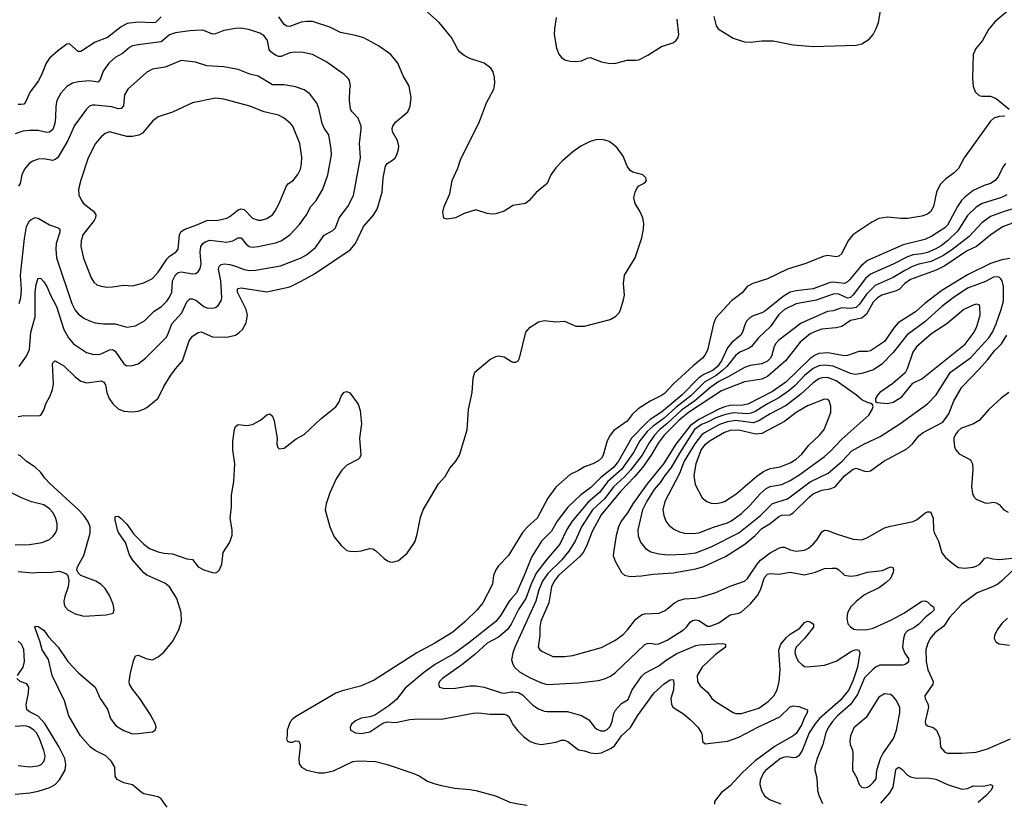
# Model space of a CAD drawing. Header units: inches. Extents: x 1473912 to 1647258, y 640388 to 773423.
# Tile 388 of 420: x 1636561 to 1643447, y 640450 to 645954. Entities that reach past the tile are written whole.
import ezdxf

# ---------------------------------------------------------------- set-up
doc = ezdxf.new("R2010")
doc.units = ezdxf.units.IN
doc.header["$MEASUREMENT"] = 0
doc.layers.add('B6634', color=7, linetype='Continuous')
doc.layers.add('B6644', color=7, linetype='Continuous')

msp = doc.modelspace()

# ---------------------------------------------------------------- linework, layer by layer
at = {"layer": 'B6634', "color": 5}
for points, elevation in [([(1640000, 644648.5), (1639950, 644615.6), (1639890, 644597.4), (1639864.8, 644595.2), (1639830, 644599.7), (1639750, 644624.5), (1639670, 644599.5), (1639609.4, 644569.4), (1639550, 644560.9), (1639527, 644567), (1639520.9, 644610), (1639529.4, 644650), (1639570, 644738), (1639584.7, 644830), (1639624.2, 644915.8), (1639644.8, 644975.2), (1639777.6, 645242.4), (1639826.7, 645373.3), (1639877.4, 645470), (1639885.1, 645510), (1639882, 645550), (1639871.3, 645590), (1639855.2, 645615.2), (1639810, 645649.7), (1639710, 645682.2), (1639670, 645705.1), (1639637.7, 645730), (1639622.8, 645750), (1639581.1, 645830), (1639494.2, 645934.2), (1639330, 646080.4)], 580), ([(1636550, 643180.2), (1636590, 643189.1), (1636690, 643185.5), (1636710, 643191), (1636730, 643224.7), (1636745.1, 643270), (1636774.7, 643325.3), (1636790.9, 643369.1), (1636797.2, 643410), (1636789.7, 643550), (1636797, 643563), (1636809.6, 643570.4), (1636870, 643534.4), (1636950, 643457.8), (1636990, 643428.2), (1637030, 643417.5), (1637130, 643431.2), (1637150, 643421.1), (1637161.7, 643401.7), (1637171.3, 643350), (1637187.7, 643307.7), (1637212, 643270), (1637250, 643235.3), (1637290, 643219.5), (1637350, 643213.4), (1637390, 643217.6), (1637430, 643232.4), (1637450, 643243.8), (1637530, 643310.5), (1637569.7, 643390), (1637618.5, 643470), (1637650, 643513.7), (1637700.4, 643570), (1637745.3, 643710), (1637770, 643742.3), (1637810, 643767.8), (1637830, 643772.3), (1637910, 643738.5), (1638010, 643736.5), (1638070, 643750.2), (1638094.9, 643765.1), (1638119.3, 643790), (1638144, 643836), (1638155, 643890), (1638144.6, 643930), (1638084.1, 644050), (1638085, 644070), (1638090, 644076.1), (1638110, 644079.8), (1638290, 644052.9), (1638450, 644087.6), (1638530, 644126), (1638621.9, 644178.1), (1638873, 644347), (1638909.8, 644390), (1638965.4, 644510), (1639032.9, 644587.1), (1639061.4, 644630), (1639095.2, 644750), (1639102, 644850), (1639120.3, 644930), (1639130, 644950.3), (1639167.3, 644972.7), (1639186.6, 644990), (1639198.5, 645010), (1639209.7, 645049.7), (1639212.4, 645070), (1639204.4, 645110), (1639168, 645170), (1639164.9, 645195.1), (1639169.6, 645210), (1639190, 645238), (1639275.1, 645310), (1639292.3, 645350), (1639298.4, 645410), (1639284.5, 645490), (1639242.8, 645562.8), (1639205.4, 645650), (1639155.6, 645710), (1639070, 645771), (1638967.2, 645827.2), (1638910, 645845.1), (1638805.6, 645865.6), (1638730, 645901.5), (1638610, 645940.8), (1638570, 645942.2), (1638530, 645936.8), (1638450, 645907.7), (1638430, 645908.2), (1638410, 645920.8), (1638374.6, 645974.6)], 620), ([(1637550, 645974.5), (1637510, 645935.2), (1637490, 645931.9), (1637390, 645938.2), (1637312.6, 645927.4), (1637270, 645905.3), (1637176, 645830), (1637090, 645798.3), (1636990, 645731.5), (1636970, 645731.2), (1636910, 645785.4), (1636890, 645783.1), (1636824.6, 645735.4), (1636770, 645685.7), (1636746.7, 645650), (1636719.6, 645580.4), (1636692, 645528), (1636634.6, 645450), (1636602.9, 645377.1), (1636590, 645365.1), (1636570, 645361.1), (1636550, 645362.2)], 620), ([(1636557.4, 643530), (1636610, 643602), (1636630.8, 643650), (1636639.3, 643770), (1636670, 643878.8), (1636669.4, 644050.6), (1636677, 644103), (1636690, 644147.7), (1636710, 644144.6), (1636730, 644122.8), (1636750, 644090.3), (1636775.7, 644030), (1636818.9, 643950), (1636870, 643788.7), (1636902.6, 643730), (1636936.9, 643690), (1637027.9, 643627.9), (1637070, 643616.2), (1637110, 643614.7), (1637130, 643618.9), (1637190, 643646.2), (1637210, 643649.1), (1637230, 643637.8), (1637288.6, 643548.6), (1637310, 643534.9), (1637350, 643536.9), (1637390, 643550.3), (1637441.2, 643590), (1637586.2, 643733.8), (1637600.6, 643759.4), (1637625.4, 643830), (1637694.6, 643905.4), (1637730, 643982.8), (1637750, 644003.5), (1637770, 644004.1), (1637793.1, 643993.1), (1637850, 643950.3), (1637870, 643940.3), (1637910, 643937.6), (1637930, 643942.4), (1637950, 643958), (1637969.8, 643990.2), (1637974.2, 644010), (1637967, 644130), (1637951.4, 644210), (1637955.3, 644230), (1637970, 644243.9), (1637991.5, 644248.5), (1638030, 644243.7), (1638070, 644233), (1638130, 644208), (1638170, 644201.3), (1638210, 644203.2), (1638385.6, 644234.4), (1638530, 644290.2), (1638566.3, 644310), (1638630, 644361.5), (1638690, 644449), (1638750, 644481.5), (1638770, 644500.3), (1638795.8, 644570), (1638856.4, 644650), (1638895.1, 644724.9), (1638943.8, 644990), (1638936.8, 645090), (1638949.8, 645189.8), (1638948.7, 645210), (1638927.3, 645267.3), (1638885.4, 645310), (1638875.4, 645330), (1638867.1, 645390), (1638869.7, 645470), (1638874.7, 645490), (1638868.3, 645528.3), (1638861, 645541), (1638831, 645571), (1638701.8, 645661.8), (1638609.2, 645710), (1638544.1, 645724.1), (1638490, 645728.5), (1638450, 645722.7), (1638390, 645696.8), (1638370, 645698), (1638350, 645707.4), (1638317.4, 645730), (1638305.8, 645745.8), (1638293.3, 645810), (1638270, 645840.5), (1638239.6, 645859.6), (1638170, 645883.5), (1638110, 645895.3), (1638070, 645894), (1637990, 645879.3), (1637930, 645855.5), (1637910, 645853.5), (1637850, 645877.8), (1637830, 645881), (1637750, 645877), (1637650, 645861.8), (1637610, 645848.2), (1637550, 645798.9), (1637390, 645779), (1637350, 645770.7), (1637330, 645760.8), (1637281, 645719), (1637230, 645689.8), (1637185.3, 645650), (1637144.2, 645595.8), (1637124.7, 645535.3), (1637110, 645517.2), (1637050, 645526.4), (1636970, 645520.7), (1636930.2, 645509.8), (1636891.7, 645488.3), (1636850, 645441.3), (1636821.2, 645390), (1636813, 645350), (1636811.8, 645270), (1636806.3, 645230), (1636792.1, 645187.9), (1636770, 645167.6), (1636750, 645166.8), (1636690, 645179.3), (1636630, 645180.9), (1636584.3, 645175.7), (1636530, 645157.2)], 640), ([(1636558.7, 643970), (1636569.9, 644010), (1636574.5, 644070), (1636566.9, 644170), (1636594.8, 644425.2), (1636609.8, 644510.2), (1636630, 644548), (1636640.9, 644559.1), (1636670, 644572.4), (1636690, 644567), (1636770, 644521.5), (1636830, 644500.3), (1636842, 644490), (1636842.2, 644470), (1636817.3, 644390), (1636814.4, 644350), (1636818.2, 644290), (1636925.5, 643970), (1636950, 643924.9), (1636970, 643899.6), (1637010, 643868), (1637050, 643849.1), (1637090, 643836.9), (1637147.9, 643827.9), (1637230, 643828.4), (1637310, 643804.6), (1637370, 643815.6), (1637433, 643850), (1637502.3, 643917.7), (1637552.6, 643950), (1637590, 643986.5), (1637610, 644014.9), (1637624.1, 644050), (1637629.3, 644130), (1637650, 644170.2), (1637670, 644186.5), (1637690, 644192.8), (1637770, 644177.2), (1637790, 644181.3), (1637810, 644193.4), (1637823.5, 644216.5), (1637830, 644244.7), (1637824.4, 644330), (1637829.1, 644370), (1637842.8, 644390), (1637858.6, 644401.4), (1637890, 644413.1), (1638010, 644399.3), (1638051.3, 644408.7), (1638090, 644428.8), (1638110, 644430.3), (1638145.2, 644385.2), (1638166, 644370), (1638190, 644365), (1638230, 644369.3), (1638350, 644396), (1638390.5, 644409.5), (1638450, 644451.3), (1638517.9, 644522.1), (1638566.4, 644590), (1638596.9, 644650), (1638633.5, 644690), (1638681.5, 644770), (1638715.5, 644870), (1638741.4, 645010), (1638739.8, 645050), (1638722.7, 645150), (1638690, 645197), (1638675.6, 645230), (1638652.9, 645332.9), (1638639.2, 645370), (1638590, 645435.6), (1638550, 645463.5), (1638490, 645484.4), (1638410, 645499.8), (1638330, 645499.8), (1638230, 645559.8), (1638170, 645574.2), (1638090, 645607.2), (1637990, 645625.6), (1637870, 645632.4), (1637790, 645657.4), (1637690, 645668.2), (1637578, 645622), (1637490, 645608.7), (1637450, 645586.9), (1637316.5, 645470), (1637295.3, 645430), (1637287.3, 645352.7), (1637270, 645332.9), (1637250, 645331.5), (1637204.8, 645344.8), (1637090, 645357.3), (1637070, 645358), (1637050, 645349.7), (1637029.1, 645330), (1636944.8, 645215.2), (1636898.5, 645110), (1636828.9, 644991.1), (1636810, 644977.3), (1636790, 644971.3), (1636730, 644982.2), (1636690, 644978.5), (1636654.3, 644965.7), (1636628.2, 644950), (1636595.3, 644910), (1636577.4, 644870), (1636565.3, 644810), (1636552.7, 644790)], 660), ([(1637592.1, 640450), (1637579.6, 640470), (1637550, 640509.1), (1637530, 640523.7), (1637430, 640544.8), (1637410, 640555), (1637350, 640606.8), (1637290, 640620.3), (1637243.2, 640643.2), (1637228.4, 640668.4), (1637227.4, 640730), (1637203.4, 640770), (1637163.2, 640810), (1637090, 640846.7), (1637057, 640870), (1636985.7, 640950), (1636903.9, 641090), (1636873.7, 641193.7), (1636789.1, 641370), (1636763.5, 641483.5), (1636718.9, 641550), (1636704.5, 641604.5), (1636666.9, 641710), (1636670, 641714.9), (1636690, 641714.4), (1636730, 641689.1), (1636762.1, 641642.1), (1636829.5, 641570), (1636897.3, 641470), (1636972.3, 641390), (1637089.5, 641290), (1637123.1, 641210), (1637176, 641136), (1637197.5, 641070), (1637230, 641026.2), (1637250, 641009.5), (1637290, 640987.1), (1637350, 640964.5), (1637390, 640965), (1637490, 640977.8), (1637509.6, 640990), (1637516.1, 641010), (1637511.9, 641030), (1637477.1, 641097.1), (1637401.8, 641210), (1637350, 641274.5), (1637329.8, 641310), (1637326.5, 641330), (1637336.6, 641390), (1637360.2, 641479.8), (1637372.2, 641507.8), (1637390, 641512.2), (1637450, 641487.5), (1637490, 641480.7), (1637530, 641500.5), (1637570, 641534.3), (1637631.3, 641610), (1637674.7, 641690), (1637693.9, 641750), (1637691.3, 641811.3), (1637659.8, 641910), (1637608, 641990), (1637575.9, 642015.9), (1637450, 642072.4), (1637430, 642089.1), (1637350, 642180.6), (1637330, 642215.3), (1637301.1, 642301.1), (1637253.3, 642370), (1637244.7, 642390), (1637230, 642458), (1637230, 642482), (1637250, 642484), (1637270, 642468.2), (1637310, 642428.9), (1637359.7, 642359.7), (1637430, 642289.3), (1637470, 642258.3), (1637530, 642235.9), (1637570, 642226.8), (1637630, 642221.3), (1637730, 642187.5), (1637770, 642181.3), (1637810, 642130.2), (1637850, 642109.3), (1637910, 642090.3), (1637930, 642089), (1637944.4, 642095.6), (1637958, 642110), (1637974.7, 642150), (1637984.7, 642230), (1638030, 642302), (1638047.8, 642352.2), (1638047.8, 642390), (1638033, 642470), (1638041.4, 642550), (1638042, 642630), (1638058.3, 642730), (1638065.6, 642850), (1638051.8, 642948.2), (1638051, 643009), (1638062.9, 643090), (1638070, 643111), (1638090, 643124.9), (1638150, 643118), (1638190, 643126), (1638245.1, 643154.9), (1638290, 643194), (1638310, 643201), (1638330, 643184.7), (1638341.6, 643150), (1638361.3, 643030), (1638360.5, 642990), (1638365.5, 642965.5), (1638375.3, 642955.3), (1638410, 642959.1), (1638494.7, 643025.3), (1638550, 643055.3), (1638670, 643166.5), (1638771.2, 643248.8), (1638796.5, 643283.5), (1638810, 643322.8), (1638820.5, 643339.5), (1638830, 643350.7), (1638850, 643354.8), (1638870, 643346), (1638927.4, 643267.4), (1638942.8, 643222.8), (1638951.4, 643130), (1638938.3, 643030), (1638946, 642910), (1638938, 642890), (1638930, 642882.9), (1638850, 642840.5), (1638814.5, 642805.5), (1638775.1, 642744.9), (1638731.1, 642648.9), (1638704.2, 642570), (1638697.6, 642530), (1638730.2, 642410.2), (1638759.4, 642339.4), (1638810, 642279.5), (1638850, 642245.7), (1638870, 642238.9), (1638910, 642237.8), (1638950, 642242.8), (1639010, 642259.7), (1639030, 642256.1), (1639050, 642244.9), (1639110, 642188.4), (1639132.7, 642172.7), (1639150, 642165.3), (1639170, 642163.7), (1639210, 642175.3), (1639270, 642225.3), (1639313.3, 642286.7), (1639326, 642310), (1639341.2, 642358.8), (1639365.1, 642474.9), (1639382.2, 642530), (1639489.7, 642710), (1639537.3, 642762.6), (1639570, 642820.5), (1639611.2, 642870), (1639636.4, 642910), (1639690.9, 643089.1), (1639698.7, 643230), (1639726, 643350), (1639732.1, 643450), (1639743.1, 643490), (1639850, 643578.9), (1639890, 643601.1), (1639910, 643604.2), (1639950, 643598), (1640000, 643566.7)], 580), ([(1636550, 642097.4), (1636650, 642089.2), (1636710, 642093.6), (1636768.5, 642091.5), (1636839.5, 642099.5), (1636883.4, 642083.4), (1636895.2, 642075.2), (1636901.4, 642061.4), (1636904.9, 642030), (1636900.3, 641990), (1636876.9, 641923.1), (1636870.2, 641890), (1636871.2, 641870), (1636878.6, 641850), (1636897.4, 641830), (1636950, 641802.2), (1637010, 641786.7), (1637165.6, 641794.4), (1637214, 641806), (1637222.9, 641830), (1637215.4, 641870), (1637188.3, 641930), (1637159, 641979), (1637130, 642007.3), (1637093.2, 642030), (1636988.7, 642070), (1636969.4, 642089.4), (1636961.2, 642110), (1636966, 642130), (1637010.9, 642209.1), (1637053.9, 642366.1), (1637054.6, 642410), (1637037.9, 642450), (1637010, 642488.2), (1636970, 642530.6), (1636772.6, 642712.6), (1636736.8, 642750), (1636708.7, 642790), (1636670, 642827.7), (1636610, 642867.2), (1636570, 642903.1), (1636550, 642913.5)], 620), ([(1636530, 642283.3), (1636630, 642287), (1636719.4, 642300.6), (1636770, 642320.7), (1636796.2, 642343.8), (1636814, 642370), (1636822.7, 642397.3), (1636824.5, 642430), (1636813.1, 642470), (1636792, 642510), (1636770, 642536), (1636730, 642563.5), (1636644.8, 642584.8), (1636573.9, 642613.9), (1636466.3, 642666.3)], 640), ([(1640000, 642243.8), (1639979.6, 642210), (1639910, 642137.3), (1639890.1, 642110), (1639875.6, 642070), (1639868.7, 642010), (1639800.6, 641879.4), (1639759.5, 641830), (1639674.4, 641745.6), (1639590, 641673.3), (1639463.9, 641596.1), (1639339.1, 641530), (1639040.8, 641339.2), (1638944.2, 641295.8), (1638815.8, 641264.2), (1638771.9, 641248.1), (1638490, 641082.7), (1638470.9, 641069.1), (1638453.1, 641046.9), (1638432.8, 640990), (1638432.6, 640950), (1638427.6, 640930), (1638431.3, 640911.3), (1638450, 640904.5), (1638470, 640906), (1638490, 640914.1), (1638512.7, 640912.7), (1638521.7, 640890), (1638523.1, 640870), (1638512.3, 640790), (1638514.6, 640754.6), (1638531.2, 640731.2), (1638570, 640708.8), (1638650, 640690.6), (1638690, 640691.4), (1638754.6, 640705.4), (1638890, 640770.1), (1638930, 640775.1), (1639050, 640770.1), (1639132, 640750), (1639310, 640688.7), (1639355.8, 640670), (1639413.2, 640633.2), (1639456.6, 640616.6), (1639510, 640601.3), (1639603.4, 640583.4), (1639710, 640574.6), (1639750, 640566.4), (1639889.6, 640529.6), (1639990, 640486), (1640000, 640483.8)], 580), ([(1640000, 641909), (1639983.9, 641890), (1639926.6, 641793.4), (1639890.4, 641749.6), (1639701.5, 641598.5), (1639597.6, 641522.4), (1639467.9, 641450), (1639384.6, 641390), (1639257.2, 641282.8), (1639197.4, 641202.6), (1639142, 641158), (1639045.4, 641094.6), (1639010, 641082.6), (1638950, 641073.3), (1638910, 641054.5), (1638882.3, 641030), (1638871.7, 641010), (1638874, 640990), (1638910, 640970.2), (1638950, 640965.8), (1639010, 640978), (1639101.7, 641038.3), (1639130, 641047), (1639190, 641043.2), (1639290, 641062.8), (1639350, 641068.9), (1639510, 641065.7), (1639733.1, 641106.9), (1639770.9, 641109.1), (1639850, 641100.2), (1639950, 641101.6), (1639970, 641094.9), (1639983.1, 641083.1), (1640000, 641048.4)], 620), ([(1640000, 641734.9), (1639997.5, 641730), (1639970, 641691.4), (1639910, 641638.1), (1639830, 641596.5), (1639743.2, 641516.8), (1639653.4, 641446.6), (1639516.9, 641350), (1639498, 641330), (1639489.2, 641310), (1639497.1, 641290), (1639530, 641279.7), (1639610, 641282.2), (1639710, 641299), (1639750, 641299.3), (1639810.2, 641290.2), (1639930, 641250.2), (1639950, 641248.7), (1640000, 641256.2)], 640), ([(1636545.2, 641370), (1636585.7, 641430), (1636595.8, 641470), (1636590, 641552.9), (1636573.2, 641590), (1636551, 641611)], 620), ([(1636530, 640542.2), (1636631.4, 640551.4), (1636690, 640562), (1636771.6, 640588.4), (1636810, 640609.2), (1636838.8, 640641.2), (1636879.4, 640710), (1636884.6, 640750), (1636876.6, 640790), (1636838.2, 640870), (1636736.5, 641036.5), (1636690, 641086), (1636634.1, 641114.1), (1636612.2, 641132.2), (1636607.3, 641167.3), (1636623.4, 641250), (1636624.2, 641290), (1636612.1, 641312.1), (1636565.7, 641330), (1636540.2, 641350)], 620), ([(1636550, 640741.3), (1636630, 640732.4), (1636690, 640739.6), (1636710.7, 640749.3), (1636729.7, 640770), (1636738, 640790), (1636738.8, 640810), (1636730, 640846.6), (1636699.5, 640930), (1636678.1, 640970), (1636660.6, 640990), (1636630.8, 641010), (1636610, 641016.6), (1636590, 641019.6), (1636530, 641015.2)], 640)]:
    msp.add_lwpolyline(points, dxfattribs=dict(at, elevation=elevation))
at = {"layer": 'B6634', "color": 5, "elevation": 680}
msp.add_lwpolyline([(1637930, 645405.4), (1637770, 645373.5), (1637630, 645308.4), (1637530, 645275.6), (1637493.5, 645246.5), (1637419.3, 645160.7), (1637393.5, 645146.5), (1637350, 645138.2), (1637310, 645138.9), (1637190, 645170.9), (1637160, 645160), (1637130, 645136.4), (1637091.3, 645090), (1637041.3, 644990), (1636987.8, 644832.2), (1636972.2, 644770), (1636975.8, 644730), (1636992.7, 644690), (1637008.2, 644670), (1637076.3, 644616.3), (1637093.8, 644590), (1637092.5, 644570), (1637082.7, 644550), (1637003.1, 644450), (1636990.3, 644410), (1636987.8, 644370), (1637007.8, 644287.8), (1637060.3, 644150), (1637079.7, 644119.7), (1637101.6, 644101.6), (1637130, 644091.6), (1637170, 644084.9), (1637210, 644087.6), (1637290, 644099), (1637350, 644094.3), (1637430, 644114.7), (1637490, 644144.9), (1637530, 644188.9), (1637590, 644281.6), (1637610, 644300.6), (1637654.3, 644330), (1637669.8, 644350), (1637679.8, 644450), (1637689.3, 644470.7), (1637712.5, 644487.5), (1637800.3, 644519.7), (1637870, 644551.4), (1637950, 644554), (1638010, 644567.7), (1638030, 644578), (1638090, 644625.8), (1638110, 644633.4), (1638130, 644629), (1638190, 644567.8), (1638230, 644552.8), (1638250, 644552.8), (1638290, 644565.3), (1638329, 644591), (1638346.6, 644613.4), (1638376.4, 644670), (1638426.6, 644793.4), (1638440.9, 644810), (1638473.6, 644830), (1638507.1, 644872.9), (1638523.9, 644910), (1638532.5, 644947.5), (1638534.7, 644994.7), (1638519.3, 645090), (1638471, 645210), (1638454.3, 645230), (1638410, 645267.2), (1638370, 645286.2), (1638270.4, 645309.6), (1638170, 645349.8), (1637990, 645398.5)], close=True, dxfattribs=at)
at = {"layer": 'B6644', "color": 5}
for points, elevation in [([(1643579.5, 646110), (1643379.8, 645940.2), (1643335.2, 645884.8), (1643295, 645810), (1643247.7, 645752.3), (1643230, 645712), (1643223.2, 645543.2), (1643228.4, 645490), (1643243.9, 645450), (1643270, 645425), (1643290, 645419.4), (1643350, 645420.5), (1643390, 645404), (1643481, 645330)], 580), ([(1641416.4, 645976.4), (1641431.2, 645911.2), (1641445.2, 645890), (1641550, 645826.2), (1641630, 645799.7), (1641670, 645796.9), (1641750, 645807.5), (1641830, 645807.6), (1641970, 645778.8), (1642110, 645767), (1642410, 645776.3), (1642450, 645786.2), (1642501, 645819), (1642529.2, 645850.8), (1642550, 645892.4), (1642566.3, 645933.7), (1642584.3, 646030)], 580), ([(1640314, 645970), (1640300.7, 645890), (1640298.8, 645850), (1640315.1, 645755.1), (1640332.6, 645712.6), (1640350.2, 645690), (1640374.4, 645674.4), (1640410, 645664.3), (1640450, 645662.6), (1640490, 645667.1), (1640530, 645686), (1640550, 645690.1), (1640630, 645659.2), (1640690, 645647.8), (1640730, 645650.8), (1640810, 645672.7), (1640870, 645671), (1640890, 645674.6), (1640954.3, 645705.7), (1641050, 645767), (1641128, 645792), (1641150, 645807.4), (1641165.4, 645830), (1641169.7, 645850), (1641159.1, 645959.1)], 580), ([(1643450, 645279.9), (1643410, 645278.8), (1643373.9, 645266.1), (1643350, 645245.3), (1643166.5, 644990), (1643126.4, 644913.6), (1643095.2, 644884.8), (1643036.9, 644843.1), (1642998.1, 644801.9), (1642972.3, 644750), (1642952.3, 644650), (1642930, 644612.1), (1642910, 644595.5), (1642870, 644580.3), (1642770, 644565.5), (1642724.1, 644564.1), (1642630, 644575.3), (1642570, 644564.8), (1642520, 644540), (1642388.2, 644451.8), (1642352.4, 644407.6), (1642310, 644321.4), (1642290, 644302.3), (1642270, 644297.8), (1642210, 644305.6), (1642180.1, 644299.9), (1642058.7, 644250), (1641930, 644211), (1641790, 644144), (1641688.6, 644110), (1641648.6, 644090), (1641614, 644046), (1641539.6, 643990), (1641428.9, 643871.1), (1641412.3, 643827.7), (1641370, 643645.7), (1641352.7, 643610), (1641336.8, 643590), (1641270, 643534.9), (1641134.1, 643410), (1641070, 643341.4), (1641050, 643327.3), (1640971.3, 643288.7), (1640885.4, 643234.7), (1640844.1, 643195.9), (1640810, 643149.4), (1640716.9, 643083.1), (1640691, 643050), (1640669.7, 643010.3), (1640642.1, 642910), (1640629.8, 642890.2), (1640610, 642871.5), (1640570, 642851), (1640510.7, 642829.3), (1640470, 642804), (1640410, 642776.1), (1640310, 642688.3), (1640254.3, 642610), (1640179.2, 642470), (1640111.7, 642410), (1640076.4, 642370), (1640000, 642243.8)], 580), ([(1640000, 643566.7), (1640010, 643560.4), (1640030, 643560.4), (1640046, 643570), (1640055.6, 643590), (1640101.4, 643770), (1640130, 643806.5), (1640190, 643843.9), (1640230, 643851.9), (1640310, 643842.3), (1640370, 643847.3), (1640450, 643812.6), (1640510, 643811.6), (1640690, 643859), (1640730, 643881.7), (1640750, 643903.1), (1640759.4, 643920.6), (1640784.5, 643995.5), (1640789.8, 644030.2), (1640782.8, 644110), (1640791.3, 644170), (1640864.9, 644290), (1640912.1, 644430), (1640923.1, 644490), (1640926.4, 644530), (1640918.7, 644570), (1640897.1, 644617.1), (1640865.7, 644670), (1640855.4, 644710), (1640865.4, 644750), (1640880.4, 644779.6), (1640890, 644793.4), (1640924, 644810), (1640938, 644822), (1640943.7, 644830), (1640940.9, 644850), (1640919, 644870), (1640850, 644889.6), (1640830, 644901.6), (1640809.8, 644929.9), (1640781.1, 645001.1), (1640738.9, 645058.9), (1640710, 645085.4), (1640682.9, 645102.9), (1640653.4, 645113.4), (1640630, 645116.1), (1640590, 645113.8), (1640550, 645104.1), (1640486, 645070), (1640430, 645030.8), (1640354.9, 644965.1), (1640310, 644918.5), (1640275.6, 644870), (1640250, 644809.7), (1640172.8, 644747.2), (1640123.8, 644690), (1640097.3, 644670), (1640010, 644655.1), (1640000, 644648.5)], 580), ([(1643455.4, 644950), (1643436.5, 644923.5), (1643404.5, 644855.5), (1643383.2, 644830), (1643350, 644810.6), (1643305, 644795), (1643230, 644759.6), (1643170, 644715), (1643148.1, 644691.9), (1643119.9, 644650), (1643050, 644518.3), (1643030, 644500.2), (1642938.9, 644441.1), (1642890, 644419.2), (1642738.5, 644381.5), (1642490, 644271.6), (1642444.9, 644235), (1642364.6, 644135.4), (1642350, 644121.4), (1642330, 644111.4), (1642250, 644120.7), (1642230, 644118.4), (1642110, 644073.1), (1641990, 644060.1), (1641950.1, 644049.9), (1641899.2, 644020.8), (1641770, 643916.1), (1641750, 643904.9), (1641690, 643885.8), (1641670, 643873.5), (1641646.6, 643850), (1641635, 643830), (1641615.9, 643770), (1641603.2, 643750), (1641541.6, 643698.4), (1641510, 643661.4), (1641468, 643570), (1641439.9, 643530), (1641410, 643504.6), (1641344.6, 643475.4), (1641310, 643451.4), (1641192.7, 643330), (1641050, 643211.1), (1640970, 643159.3), (1640943.4, 643136.6), (1640839, 643030), (1640747.8, 642870), (1640714.7, 642825.3), (1640624.5, 642755.5), (1640555.8, 642684.2), (1640486.2, 642633.8), (1640393.3, 642546.7), (1640320.1, 642450), (1640281, 642379), (1640211.2, 642308.8), (1640141.4, 642198.6), (1640090.1, 642070), (1640034.7, 641950), (1640000, 641909)], 620), ([(1643464.4, 644730), (1643427.5, 644712.5), (1643290.9, 644669.1), (1643250, 644644.9), (1643190, 644586.3), (1643121.4, 644478.6), (1643050.1, 644410), (1643005.5, 644374.5), (1642963.2, 644350), (1642910, 644326.8), (1642870, 644317.1), (1642809.7, 644310.3), (1642770, 644297.6), (1642670, 644245.6), (1642510, 644175.5), (1642474.9, 644145.1), (1642390, 644030.5), (1642370, 644012.5), (1642350, 644009.2), (1642290, 644035.3), (1642270, 644039.2), (1642250, 644036.2), (1642130, 643993.8), (1641990, 643968.6), (1641910, 643929.3), (1641870, 643893.6), (1641811.9, 643810), (1641728, 643732), (1641679.7, 643670), (1641662.2, 643657.8), (1641597.2, 643630), (1641570, 643610.5), (1641505.6, 643530), (1641477.1, 643502.9), (1641431.1, 643468.9), (1641350, 643421.9), (1641254.5, 643325.5), (1641150, 643245), (1641069, 643170), (1640990, 643114.2), (1640950, 643075.4), (1640898.6, 643010), (1640854.4, 642930), (1640770.7, 642810), (1640673.2, 642726.8), (1640616.7, 642650), (1640536.7, 642583.3), (1640424.2, 642450), (1640388.1, 642391.9), (1640338.9, 642290), (1640242.9, 642177.1), (1640173.8, 642086.2), (1640134.8, 642005.2), (1640100.1, 641910), (1640050, 641832.3), (1640000, 641734.9)], 640), ([(1643554.4, 644645.6), (1643445.2, 644614.8), (1643350, 644578.7), (1643290, 644535.6), (1643200.8, 644439.2), (1643076.8, 644343.2), (1643016.3, 644303.7), (1642934.6, 644265.4), (1642850, 644246.6), (1642810, 644231.9), (1642750, 644201.8), (1642670, 644151.8), (1642542.9, 644097.1), (1642483, 644037), (1642434.3, 643965.7), (1642410, 643943.8), (1642370, 643936.6), (1642310, 643940.1), (1642250, 643920.2), (1642210, 643914.5), (1642025.4, 643834.6), (1641870, 643713.6), (1641850, 643692.1), (1641837.5, 643670), (1641822, 643610), (1641811.8, 643590), (1641790, 643567), (1641750, 643548.5), (1641670, 643537.2), (1641630, 643523.2), (1641520.3, 643459.7), (1641450, 643426.3), (1641394.1, 643385.9), (1641282.9, 643290), (1641190, 643225.5), (1641090, 643132.2), (1641038.1, 643090), (1640999.9, 643050), (1640962.5, 642997.5), (1640913.7, 642910), (1640833.5, 642806.5), (1640790, 642759.6), (1640713.8, 642690), (1640652.2, 642607.8), (1640567.3, 642530), (1640491, 642410), (1640445.9, 642310), (1640400.5, 642239.5), (1640350, 642177.1), (1640255.4, 642084.6), (1640217.1, 642030), (1640192.7, 641970), (1640171, 641890), (1640023, 641570), (1640009.1, 641529.1), (1640001.1, 641481.1), (1640008.7, 641450), (1640021.1, 641430), (1640056.7, 641396.7), (1640130, 641354.6), (1640210, 641320.2), (1640250, 641309.3), (1640470, 641320.2), (1640610, 641336.9), (1640650, 641348.1), (1640692.8, 641367.2), (1640728.2, 641391.8), (1640930, 641586), (1640950, 641594.7), (1640970, 641596.9), (1641010, 641590.2), (1641030, 641593.2), (1641090, 641618.4), (1641203.5, 641690), (1641225.4, 641710), (1641250, 641744.9), (1641265.3, 641754.7), (1641290, 641759.6), (1641310, 641754.9), (1641370, 641715.6), (1641390, 641714.9), (1641450, 641739.1), (1641530, 641795.8), (1641590, 641807.6), (1641610, 641815.8), (1641669.9, 641870.1), (1641720.9, 641930), (1641742.8, 641970), (1641770, 642056.5), (1641790, 642078.5), (1641810, 642084.7), (1641870, 642080.2), (1641950, 642092.3), (1642050, 642075.2), (1642127.5, 642092.5), (1642190, 642118), (1642242.2, 642122.2), (1642270, 642120.3), (1642290, 642108.8), (1642330, 642072.2), (1642370, 642064.4), (1642412.3, 642070), (1642490, 642094.4), (1642594.1, 642105.9), (1642650, 642130.5), (1642666.8, 642126.8), (1642672.7, 642110), (1642670.4, 642090), (1642650.3, 642050), (1642620, 642020), (1642573.5, 641986.5), (1642470, 641934.6), (1642410, 641887.5), (1642373.1, 641850), (1642350.9, 641810), (1642344.9, 641770), (1642352.2, 641732.2), (1642370.2, 641710.2), (1642395.5, 641695.5), (1642429.5, 641689.5), (1642490, 641692.8), (1642530, 641702.4), (1642658.8, 641761.2), (1642749.8, 641810.2), (1642870, 641890.4), (1642890, 641893), (1642910, 641886), (1642930, 641864.7), (1642950.8, 641850.8), (1642955.5, 641830), (1642936.3, 641810), (1642897.8, 641782.2), (1642850, 641729.8), (1642814.8, 641705.2), (1642770, 641683.5), (1642750, 641662.7), (1642741.7, 641630), (1642735.6, 641570), (1642749.1, 641530), (1642775.6, 641490), (1642776.5, 641470), (1642770, 641460.7), (1642752.9, 641447.1), (1642736.3, 641443.7), (1642577.3, 641442.7), (1642550, 641431.6), (1642530, 641416.5), (1642470, 641354.8), (1642420.6, 641239.4), (1642371.8, 641168.2), (1642280.7, 641090), (1642245.3, 641050), (1642218.2, 641010), (1642198.4, 640970), (1642177.6, 640890), (1642138.7, 640790), (1642122.4, 640730), (1642122.3, 640710), (1642136.1, 640656), (1642141.2, 640570), (1642150, 640535.5), (1642175.4, 640476.4)], 660), ([(1643530, 644541.4), (1643433.3, 644506.7), (1643352, 644452), (1643252.2, 644370), (1643182.9, 644337.1), (1643030, 644235.1), (1642970, 644204.6), (1642790, 644137.7), (1642750.2, 644110), (1642710.4, 644069.6), (1642690, 644058.4), (1642590, 644029.9), (1642560.4, 644010), (1642530, 643979.9), (1642483, 643897), (1642450.8, 643869.2), (1642370, 643851.9), (1642310, 643809.3), (1642270, 643800.4), (1642170, 643790.9), (1642130, 643778.3), (1642090, 643758.4), (1642019.6, 643700.4), (1641915.7, 643570), (1641790, 643461.9), (1641750, 643442.4), (1641630, 643422.4), (1641470, 643360.8), (1641238.1, 643210), (1641170, 643152.5), (1641068.1, 643050), (1641026.3, 642993.7), (1640977, 642910), (1640915.5, 642824.5), (1640860.4, 642759.6), (1640761.8, 642658.2), (1640626.4, 642493.6), (1640563.6, 642376.4), (1640525.4, 642274.6), (1640502.4, 642230), (1640477.7, 642202.4), (1640329.6, 642070), (1640299.4, 642030), (1640280.3, 641990), (1640260.5, 641879.5), (1640204.5, 641750), (1640198.7, 641710), (1640198.2, 641650), (1640187.1, 641570), (1640199.5, 641550), (1640217.8, 641537.7), (1640290, 641505), (1640370, 641503), (1640429.9, 641510.1), (1640630, 641567.2), (1640724.2, 641615.8), (1640782, 641658), (1640812.7, 641690), (1640870, 641765.2), (1640910, 641795.5), (1640930, 641801.6), (1641033, 641807), (1641074.9, 641825.1), (1641141.3, 641878.7), (1641170, 641896.2), (1641210, 641906.1), (1641287.9, 641912.1), (1641330, 641920.1), (1641430, 641950.7), (1641530, 641995.3), (1641629.4, 642030.6), (1641650.7, 642049.3), (1641717.9, 642150), (1641742.4, 642177.6), (1641810, 642229.5), (1641870, 642260.4), (1641890, 642267.5), (1641910, 642267.3), (1641950, 642248.7), (1641990, 642240.1), (1642050, 642246.6), (1642078.4, 642261.6), (1642110, 642288.4), (1642137.4, 642322.6), (1642170, 642374.9), (1642190, 642387.6), (1642210, 642384.9), (1642278, 642358), (1642390, 642325), (1642450, 642320.2), (1642490, 642335.2), (1642610, 642404.1), (1642650, 642415.9), (1642810, 642447), (1642838.4, 642461.6), (1642890, 642506.4), (1642910, 642515.8), (1642930, 642514.4), (1642950.2, 642470), (1642952.2, 642390), (1642957.2, 642370), (1642985.8, 642310), (1643009.2, 642229.2), (1643035.3, 642195.3), (1643101.5, 642141.5), (1643126.8, 642126.8), (1643170, 642122), (1643229.2, 642129.2), (1643250, 642135.9), (1643274.7, 642150), (1643310, 642190.2), (1643330, 642196.9), (1643366.4, 642186.4), (1643410, 642181.9), (1643550, 642196.3)], 680), ([(1643486.3, 644286.3), (1643430, 644275.3), (1643350, 644250.4), (1643190, 644171.7), (1643010, 644061.3), (1642890.2, 643970), (1642826.8, 643913.2), (1642704.4, 643835.6), (1642675.7, 643804.3), (1642610, 643704.3), (1642510, 643640.2), (1642490, 643634.9), (1642430, 643635.2), (1642350, 643606.7), (1642330, 643606.1), (1642213.2, 643626.8), (1642150, 643622), (1642123.8, 643610), (1642090, 643586.5), (1641919.8, 643420.2), (1641825.2, 643354.8), (1641653.5, 643266.5), (1641619.3, 643260.7), (1641530, 643257.3), (1641490, 643248.6), (1641450, 643233.5), (1641310, 643160.5), (1641250, 643116.5), (1641150, 642988.5), (1641062.5, 642850), (1640950.1, 642710), (1640848.1, 642571.9), (1640811.1, 642508.9), (1640767.7, 642450), (1640748.3, 642410), (1640733.2, 642350), (1640713, 642230), (1640712.4, 642210), (1640725.8, 642170), (1640770, 642090.4), (1640790, 642073.4), (1640830, 642063.9), (1640910, 642067.1), (1640990, 642079.4), (1641130, 642089), (1641290, 642116.1), (1641346, 642134), (1641497.5, 642202.5), (1641631.2, 642288.9), (1641705, 642350), (1641750, 642398.6), (1641810, 642433.4), (1641870, 642482.1), (1641890, 642490.6), (1641945.9, 642494.1), (1641970, 642507.1), (1642081.7, 642618.3), (1642110, 642640.3), (1642170, 642667.4), (1642230, 642676.3), (1642263.2, 642690), (1642330, 642766.6), (1642390, 642814), (1642410, 642820.6), (1642470, 642799.7), (1642490, 642797.6), (1642510, 642801.5), (1642604.2, 642870), (1642765.1, 642954.9), (1642803.9, 642990), (1642850, 643045.7), (1642878.7, 643070), (1643017.6, 643142.4), (1643059.1, 643200.9), (1643094.6, 643290), (1643150, 643386.7), (1643270, 643511.6), (1643330, 643577.7), (1643378.9, 643641.1), (1643427.6, 643690), (1643464.4, 643750)], 720), ([(1643477.8, 643350), (1643423.9, 643310), (1643338.8, 643230), (1643270, 643154.3), (1643230.5, 643130), (1643142.8, 643097.3), (1643121.2, 643078.8), (1643104.4, 643055.6), (1643094.6, 643030), (1643092.8, 643010), (1643097.2, 642970), (1643104.7, 642950), (1643130, 642920.8), (1643210, 642877.6), (1643224, 642850), (1643225.8, 642810), (1643217.1, 642690), (1643223.9, 642643.9), (1643236.4, 642616.4), (1643250, 642604.1), (1643310, 642578.9), (1643330, 642575.3), (1643370, 642581.5), (1643390, 642578), (1643410, 642565.2), (1643443.2, 642530), (1643472.6, 642512.6)], 720), ([(1643498.6, 642101.4), (1643427.6, 642030), (1643401.6, 642010), (1643363.6, 641990), (1643257.2, 641950), (1643148.7, 641870), (1643064.1, 641775.9), (1643024.2, 641715.8), (1642961.5, 641670), (1642928.7, 641630), (1642910.2, 641590), (1642898.6, 641550), (1642901.3, 641470), (1642911.8, 641410), (1642949.3, 641330), (1642946, 641310), (1642890.3, 641230), (1642892.9, 641210), (1642912.5, 641172.5), (1642917, 641150), (1642894, 641050), (1642894.9, 641030), (1642910, 641018.7), (1642950, 641007), (1642972.4, 640990), (1642996.5, 640936.5), (1643001.3, 640870), (1643030, 640835.5), (1643050, 640828.5), (1643150, 640827.3), (1643250, 640836.2), (1643330, 640859.4), (1643489, 640929)], 680), ([(1640000, 641256.2), (1640010, 641257.7), (1640050, 641253.1), (1640076.4, 641236.4), (1640150, 641163.2), (1640190, 641137.3), (1640230, 641122.8), (1640250, 641120.3), (1640390, 641118.4), (1640490.9, 641090.9), (1640540.5, 641060.5), (1640581.3, 641010), (1640597, 640997), (1640625.4, 640985.4), (1640650, 640985.2), (1640670, 640993.6), (1640690, 641013.7), (1640705, 641050), (1640715.5, 641104.5), (1640727.6, 641130), (1640770, 641174.4), (1640816.6, 641203.4), (1640843.7, 641270), (1640910, 641363.9), (1640933.2, 641386.8), (1641030, 641439.5), (1641081.5, 641478.5), (1641155.9, 641524.1), (1641290, 641579.8), (1641315, 641585), (1641474.3, 641594.3), (1641498, 641590), (1641496.3, 641570), (1641424.7, 641515.3), (1641333.5, 641430), (1641299.7, 641370), (1641301.1, 641330), (1641319.5, 641299.5), (1641372.8, 641252.8), (1641402.3, 641210), (1641427.2, 641190), (1641550, 641112.2), (1641570, 641104.9), (1641610, 641106), (1641730, 641142.7), (1641795.3, 641190), (1641834.8, 641230), (1641857.6, 641270), (1641873.4, 641330), (1641880.3, 641410), (1641871.1, 641548.9), (1641884, 641590), (1641922.4, 641637.6), (1641950, 641660.2), (1642017.3, 641702.7), (1642050, 641742.4), (1642070, 641750.3), (1642090, 641746.4), (1642113.4, 641730), (1642112.4, 641710), (1642050, 641629.8), (1641992.2, 641570), (1641983.2, 641550), (1641982.3, 641530), (1641994.6, 641494.6), (1642008.5, 641470), (1642030, 641446.9), (1642050, 641434.7), (1642070, 641431.3), (1642190, 641442.8), (1642270, 641470.2), (1642370, 641535.6), (1642390, 641546.9), (1642411.9, 641551.9), (1642428.7, 641548.7), (1642435.6, 641530), (1642418.9, 641430), (1642390, 641338), (1642358.3, 641270), (1642301.7, 641198.3), (1642153.6, 641070), (1642121.1, 641030), (1642082.6, 640970), (1642033.3, 640846.7), (1642010, 640810.8), (1641990, 640798.6), (1641970, 640796.2), (1641930, 640802), (1641910, 640800.2), (1641882.6, 640790), (1641779.5, 640710), (1641763.6, 640690), (1641740.4, 640639.6), (1641736.5, 640610), (1641748.3, 640568.3), (1641770.4, 640530), (1641804.7, 640504.7), (1641883.7, 640474.8)], 640), ([(1643468.7, 641771.3), (1643430, 641733.7), (1643396.1, 641690), (1643377.8, 641650), (1643376.5, 641630), (1643386.7, 641606.7), (1643410, 641593.1), (1643483.9, 641583.9)], 720), ([(1640000, 641048.4), (1640009.3, 641029.3), (1640043.8, 640983.8), (1640084, 640944), (1640130, 640909), (1640170, 640895.5), (1640210, 640889.3), (1640310, 640905.5), (1640350, 640919), (1640370, 640919.6), (1640393.4, 640910), (1640470, 640852.4), (1640510, 640845.3), (1640552.7, 640830), (1640590, 640825.2), (1640630, 640831.7), (1640697.4, 640862.6), (1640720.4, 640879.6), (1640770, 640949.3), (1640832.9, 641007.1), (1640881.8, 641090), (1640997.7, 641250), (1641070, 641316.2), (1641110, 641341.1), (1641130, 641342.8), (1641136.4, 641316.4), (1641133.2, 641270), (1641115.1, 641210), (1641119.8, 641170), (1641128.8, 641148.9), (1641202.3, 641102.3), (1641250, 641063.7), (1641304.4, 641010), (1641328.8, 640970), (1641334.9, 640950), (1641337.3, 640910), (1641353.7, 640893.7), (1641510, 640911.4), (1641590, 640939.3), (1641722.7, 641010), (1641877.1, 641082.9), (1641950, 641153), (1641970, 641159.1), (1642010, 641154), (1642070.7, 641130.7), (1642068, 641110), (1642046.9, 641073.1), (1642030, 641029.7), (1641990, 640966), (1641970, 640949), (1641843.8, 640876.2), (1641705, 640775), (1641613.7, 640690), (1641530, 640600.3), (1641467.8, 640550), (1641421.1, 640490), (1641418.9, 640472.1)], 620), ([(1642584.2, 640478.8), (1642646.9, 640550), (1642668.6, 640591.4), (1642687.7, 640712.3), (1642690, 640718.4), (1642710, 640730.3), (1642730, 640716.5), (1642770, 640675.2), (1642790, 640662.7), (1642830, 640653.8), (1642910, 640655.2), (1642967.3, 640647.3), (1643050, 640608.7), (1643150, 640577.3), (1643190, 640581.2), (1643230, 640599.2), (1643302.9, 640597.1), (1643350.4, 640610.4), (1643363.5, 640603.5), (1643364.9, 640590), (1643354.2, 640570), (1643316.8, 640530), (1643264.1, 640482.7)], 660), ([(1640000, 640483.8), (1640046.7, 640473.3), (1640109.6, 640464.5)], 580)]:
    msp.add_lwpolyline(points, dxfattribs=dict(at, elevation=elevation))
for points, elevation in [([(1643398.1, 644158.2), (1643370, 644154.1), (1643315.8, 644124.2), (1643190, 644077.3), (1643090, 644011), (1643010.1, 643950), (1642890, 643842.5), (1642767.6, 643752.4), (1642670, 643628.3), (1642590, 643547.2), (1642532.3, 643507.7), (1642450, 643482.4), (1642404.1, 643475.9), (1642370, 643480.7), (1642250, 643533.6), (1642190, 643539.7), (1642150, 643534.2), (1642110, 643515.8), (1642050, 643467.6), (1641983.2, 643396.8), (1641939.8, 643360.2), (1641870, 643311.1), (1641790, 643270.7), (1641704.2, 643215.8), (1641675.7, 643204.3), (1641650, 643200.1), (1641550, 643206.1), (1641490, 643193.9), (1641430, 643172.5), (1641370, 643140.5), (1641330, 643124.8), (1641281, 643090), (1641174.6, 642925.4), (1641116.1, 642823.9), (1641071.9, 642770), (1641040.8, 642719.2), (1640998.5, 642670), (1640946, 642590), (1640916.9, 642530), (1640882.9, 642390), (1640887.1, 642347.1), (1640902.6, 642302.5), (1640938.1, 642258.1), (1640975.1, 642235), (1641030, 642221), (1641095.2, 642215.2), (1641210, 642218.3), (1641290, 642229.5), (1641397.2, 642270), (1641590, 642367.9), (1641742.8, 642490), (1641826.2, 642573.8), (1641930, 642606.8), (1642090, 642725.7), (1642215, 642785), (1642311.9, 642870), (1642379.5, 642940.5), (1642470, 642990.2), (1642578.2, 643041.8), (1642715.4, 643130), (1642909.8, 643270), (1642970, 643332.3), (1643069.9, 643490.1), (1643210, 643590.8), (1643337.4, 643730), (1643364.2, 643770), (1643390, 643828.9), (1643425, 643930), (1643440.2, 643990), (1643441.7, 644090), (1643432.3, 644130), (1643423.2, 644143.2), (1643410, 644155.3)], 740), ([(1643250, 643965.4), (1643230, 643959.8), (1643162.6, 643930), (1643043.9, 643830), (1642939.3, 643760.7), (1642831.7, 643668.3), (1642806.1, 643630), (1642766.5, 643513.5), (1642752.8, 643487.2), (1642667.7, 643412.3), (1642577.1, 643350), (1642559.3, 643330), (1642546.8, 643306.8), (1642545.4, 643285.4), (1642558, 643278), (1642630, 643271.6), (1642670, 643282.2), (1642730, 643317.8), (1642806.2, 643413.8), (1642870, 643444.6), (1643172.8, 643687.2), (1643235.4, 643770), (1643254.9, 643810), (1643276.8, 643890), (1643276.4, 643950), (1643270, 643960.7)], 760), ([(1642210, 643452.7), (1642170, 643451.3), (1642150, 643443.7), (1642110, 643416.9), (1642023, 643337), (1641921.3, 643258.7), (1641810, 643199.2), (1641730, 643149.9), (1641690, 643137.4), (1641570, 643152.5), (1641510, 643144.1), (1641454.9, 643125.1), (1641350, 643067.6), (1641328.7, 643050), (1641281.7, 642990), (1641208.5, 642870), (1641176, 642784), (1641073.1, 642586.9), (1641059.7, 642530), (1641064.7, 642490), (1641079.2, 642450), (1641101.5, 642421.5), (1641134.9, 642394.9), (1641175, 642375), (1641210, 642366.4), (1641270, 642363.5), (1641310, 642368.4), (1641412.4, 642407.6), (1641510, 642437.9), (1641534.5, 642450), (1641610, 642503.2), (1641670, 642560.6), (1641740.2, 642639.8), (1641782.1, 642677.9), (1641810, 642693.1), (1641890, 642707.1), (1641950, 642734.1), (1642010, 642771.3), (1642190, 642901.2), (1642230, 642936.3), (1642310, 643023.8), (1642499.5, 643190), (1642523.7, 643230), (1642529, 643250), (1642524, 643264), (1642513.2, 643273.2), (1642490, 643278), (1642450, 643298.7), (1642413.3, 643330), (1642270, 643430.9)], 760), ([(1642190, 643302.2), (1642070, 643256.4), (1641991, 643210), (1641910, 643146.9), (1641750, 643062.5), (1641710, 643056.7), (1641590, 643085.6), (1641530, 643082.4), (1641490, 643068.9), (1641390, 643011.1), (1641350, 642980.1), (1641325.7, 642950), (1641288.7, 642850), (1641276.2, 642770), (1641286, 642706), (1641333.6, 642613.6), (1641366.1, 642586.1), (1641395.6, 642575.6), (1641430, 642572.3), (1641470, 642579.7), (1641490, 642588.3), (1641570, 642639.3), (1641715.8, 642764.2), (1641763, 642797), (1641810, 642818.3), (1641879.5, 642830), (1641950, 642858.3), (1641990, 642883.5), (1642030, 642918.5), (1642079.6, 642980.4), (1642154.5, 643050), (1642186.8, 643090), (1642234, 643210), (1642234.5, 643254.5), (1642222.4, 643290), (1642210, 643300.5)], 780), ([(1642610, 641243.1), (1642570, 641220.5), (1642481.7, 641078.3), (1642394.3, 641005.7), (1642370.3, 640950), (1642366, 640910), (1642368.6, 640890), (1642386, 640850), (1642388.4, 640830), (1642384.4, 640710), (1642415.8, 640655.8), (1642430.6, 640610), (1642450, 640590.6), (1642470, 640586.4), (1642490, 640590.5), (1642510, 640603.8), (1642530, 640622.4), (1642549.6, 640650), (1642555.6, 640710), (1642579.8, 640790), (1642597.2, 640822.8), (1642670.8, 640930), (1642691.8, 640988.2), (1642715.4, 641110), (1642715.6, 641150), (1642690, 641199.6), (1642670, 641224.2), (1642650, 641238.9)], 680)]:
    msp.add_lwpolyline(points, close=True, dxfattribs=dict(at, elevation=elevation))

doc.saveas('drawing.dxf')
